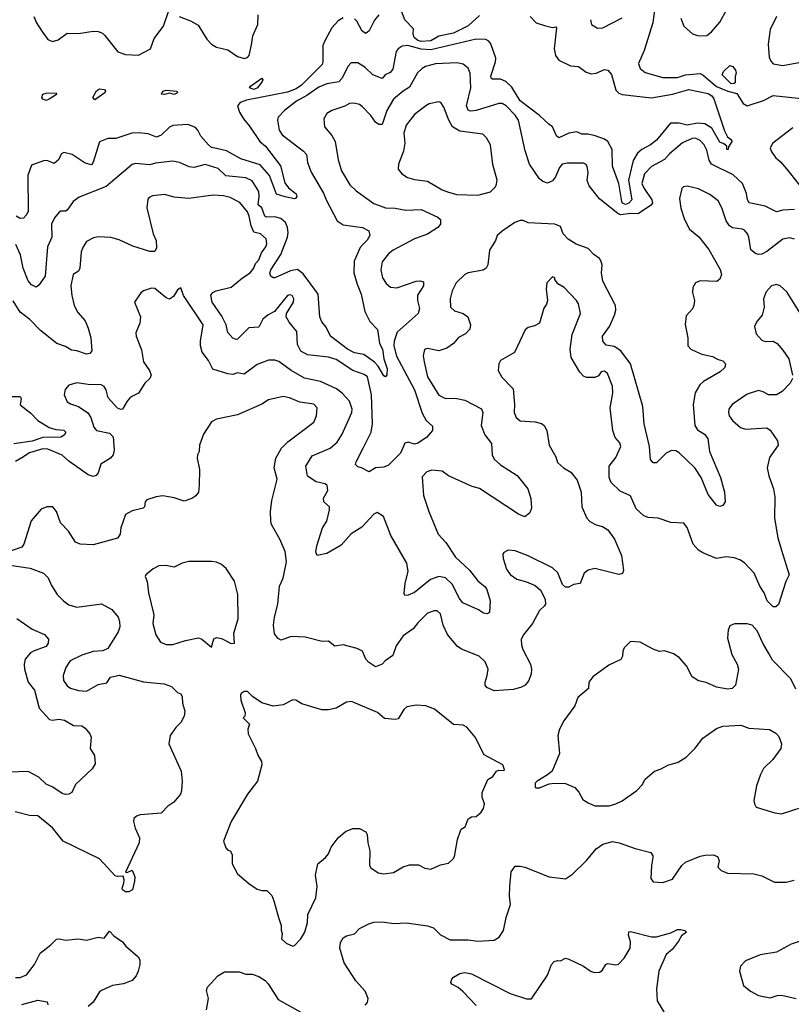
# Model space of a CAD drawing. Extents: x 1839239 to 1929705, y 762242 to 910352.
# Tile 354 of 429: x 1883832 to 1888586, y 869500 to 875565. Entities that reach past the tile are written whole.
import ezdxf

# ---------------------------------------------------------------- set-up
doc = ezdxf.new("R2010")
doc.units = 0

msp = doc.modelspace()

# ---------------------------------------------------------------- linework, layer by layer
at = {"layer": '0CON10XD'}
for points in [[(1887906, 875575), (1887923.3, 875525), (1887977.7, 875477.7), (1888015, 875466), (1888065, 875468), (1888095, 875489.2), (1888145, 875550.6), (1888232.7, 875707.3)], [(1883919.6, 875585), (1883936.2, 875545), (1883969.6, 875495), (1884005, 875442), (1884035, 875430), (1884069.7, 875440.3), (1884125, 875482.9), (1884195, 875479.2), (1884285, 875494.3), (1884315, 875492.9), (1884342.1, 875482.1), (1884357.6, 875467.6), (1884436.8, 875366.8), (1884485, 875351.1), (1884565, 875345.5), (1884638, 875385), (1884661.7, 875448.3), (1884718, 875525), (1884748.8, 875615)], [(1886665, 875590), (1886595, 875526.9), (1886505, 875481.3), (1886415, 875462.6), (1886365, 875435.2), (1886305, 875431.2), (1886285, 875436), (1886263.6, 875455), (1886257, 875475), (1886257.7, 875507.7), (1886205, 875564.5), (1886175, 875643.3)], [(1887747.5, 875655), (1887732.9, 875545), (1887679.6, 875375), (1887645.6, 875295), (1887654.3, 875265), (1887685, 875240.5), (1887795, 875209.2), (1887885, 875209.8), (1887935, 875225.3), (1888024.1, 875234.1), (1888044.1, 875224.1), (1888125, 875153.9), (1888195, 875124.5), (1888250, 875110), (1888288.7, 875048.7), (1888315, 875034.2), (1888415, 875066.5), (1888475, 875098.2), (1888725, 875071.8)], [(1886977.5, 875585), (1887015, 875546.5), (1887065, 875528.8), (1887115, 875516.7), (1887135, 875520), (1887140, 875515), (1887125.6, 875385), (1887133.3, 875345), (1887154.7, 875314.7), (1887225, 875280.9), (1887276, 875276), (1887322.6, 875242.6), (1887352.4, 875232.4), (1887384.4, 875235.6), (1887435, 875258.8), (1887455, 875254), (1887477.6, 875227.6), (1887505, 875131.2), (1887522.8, 875112.8), (1887545, 875103.3), (1887725, 875083.8), (1887855, 875106.8), (1887955, 875134.7), (1888075, 875110.6), (1888097.1, 875095), (1888108, 875078), (1888175, 874880), (1888192.7, 874842.7), (1888217.5, 874825), (1888220, 874815), (1888198.3, 874781.7), (1888197.5, 874765), (1888190, 874765), (1888190, 874785), (1888170.7, 874800.7), (1888145, 874810), (1888097.1, 874897.1), (1888052.9, 874922.9), (1888008.3, 874928.3), (1887944.4, 874914.4), (1887895, 874928.4), (1887842.3, 874927.7), (1887756.3, 874823.7), (1887719.5, 874795), (1887664.4, 874765.6), (1887638.2, 874741.8), (1887612.6, 874697.4), (1887582.9, 874577.1), (1887604.5, 874455), (1887585, 874434.6), (1887565, 874427.5), (1887546.5, 874435), (1887541.8, 874445), (1887524.4, 874555), (1887485, 874663.3), (1887482.7, 874765), (1887455, 874813.8), (1887435, 874828.7), (1887378.8, 874848.8), (1887335, 874859.7), (1887295, 874860), (1887265, 874874.7), (1887216.2, 874865), (1887155, 874838.1), (1887139.1, 874849.1), (1887115, 874904.2), (1887091.7, 874921.7), (1887035, 874974.6), (1886915.8, 875065), (1886865, 875149.2), (1886827.9, 875185), (1886795, 875198.7), (1886745, 875199.5), (1886737.1, 875205), (1886735, 875216.7), (1886763.8, 875305), (1886765, 875327.5), (1886735, 875415.8), (1886722.4, 875432.4), (1886703.6, 875443.6), (1886645, 875443.9), (1886365, 875380), (1886305, 875382.4), (1886224.6, 875405.4), (1886187.8, 875402.2), (1886163.8, 875386.2), (1886151.8, 875368.2), (1886130.5, 875259.5), (1886115, 875240), (1886085, 875225.7), (1886065, 875202.5), (1886007.5, 875225), (1885961.4, 875271.4), (1885915, 875299.4), (1885875, 875298.6), (1885853.3, 875276.7), (1885820, 875205), (1885798.7, 875181.3), (1885725, 875170), (1885675, 875149.4), (1885602.1, 875097.9), (1885537.5, 875062.5), (1885462.9, 875005), (1885425.8, 874965), (1885420.6, 874945), (1885430.6, 874885), (1885448.9, 874855), (1885581.1, 874755), (1885598.5, 874735), (1885605.5, 874685), (1885628.8, 874625), (1885705, 874497.1), (1885720.8, 874455), (1885788.1, 874325), (1885825, 874301.1), (1885945, 874285.6), (1885983.6, 874263.6), (1885989.4, 874235), (1885973.3, 874206.7), (1885947.6, 874182.4), (1885929.2, 874160.8), (1885892.2, 874077.8), (1885891.2, 874005), (1885910.8, 873935), (1885936.4, 873875), (1885958.3, 873768.3), (1885990, 873705), (1886036, 873656), (1886049.5, 873569.5), (1886066.7, 873535), (1886075.5, 873475), (1886096.7, 873415), (1886095, 873376.7), (1886085.6, 873364.4), (1886075, 873372), (1886041.5, 873431.5), (1886017.5, 873455), (1885951.7, 873501.7), (1885895, 873513.8), (1885851.6, 873535), (1885746.5, 873615), (1885721.6, 873671.6), (1885694.5, 873704.5), (1885681.1, 873735), (1885671.5, 873875), (1885625.2, 873935.2), (1885579, 873999), (1885545, 874025.4), (1885501.8, 874018.2), (1885405, 873974), (1885394.2, 873974.2), (1885380, 873985), (1885374.4, 874004.4), (1885378.9, 874025), (1885441.5, 874118.5), (1885483, 874225), (1885487, 874255), (1885482.9, 874285), (1885470.8, 874315), (1885440.6, 874340.6), (1885405, 874350.9), (1885355, 874347.6), (1885342.7, 874355), (1885325.3, 874405), (1885302.1, 874425), (1885308.3, 874475), (1885305, 874507.1), (1885265, 874571.8), (1885225, 874590.8), (1885103.5, 874603.5), (1885055, 874648.2), (1884975, 874672.5), (1884905, 874653.8), (1884877.6, 874657.6), (1884816.7, 874685), (1884775, 874693.5), (1884669.9, 874680.1), (1884635, 874671), (1884545, 874679.2), (1884525, 874673.1), (1884365, 874537.1), (1884198.9, 874471.1), (1884162.5, 874445), (1884125, 874392.5), (1884115, 874385.8), (1884085, 874385.7), (1884075, 874380), (1884047.5, 874345), (1884029.2, 874305), (1884030.9, 874225), (1884004, 874165), (1883988.9, 873985), (1883950.3, 873929.7), (1883935, 873918), (1883905, 873930.8), (1883885, 873956.2), (1883853.9, 874035), (1883836.9, 874116.9), (1883809.3, 874179.3)], [(1885825, 875576.9), (1885795, 875557.1), (1885755, 875515.6), (1885715, 875439.2), (1885700.9, 875405), (1885700.9, 875305), (1885695, 875288.6), (1885568.3, 875161.7), (1885535, 875139.5), (1885481.6, 875118.4), (1885230.3, 875069.7), (1885190, 875055), (1885174.4, 875035), (1885186.7, 874995), (1885210.4, 874955), (1885249, 874909), (1885311.4, 874815), (1885347.8, 874785), (1885438.9, 874665), (1885465, 874560), (1885488.8, 874528.8), (1885535, 874492), (1885540, 874475), (1885534.1, 874465.9), (1885525, 874462), (1885467.1, 874472.9), (1885415, 874490), (1885370.9, 874605), (1885315, 874670.3), (1885195, 874706.8), (1885106.2, 874756.2), (1885045, 874771.8), (1885015, 874778.5), (1884995, 874793.1), (1884947.6, 874847.6), (1884930, 874885), (1884915, 874901.2), (1884868.8, 874918.8), (1884775, 874913.3), (1884755, 874901.9), (1884705, 874854.4), (1884675, 874841.4), (1884625, 874862.7), (1884565, 874868.1), (1884524.3, 874865.7), (1884425, 874832.9), (1884375, 874834), (1884325, 874813.3), (1884285, 874686.7), (1884275, 874670.8), (1884235, 874681.9), (1884155, 874734.4), (1884105, 874746), (1884090.6, 874739.4), (1884069.8, 874700.2), (1884045, 874679.2), (1884005, 874695.7), (1883985, 874697.5), (1883905, 874668), (1883882.7, 874605), (1883885.5, 874385), (1883875, 874362), (1883855, 874342.5), (1883835, 874340.6), (1883811.4, 874355)], [(1884814, 875585), (1884885, 875558), (1884931.7, 875531.7), (1884985.4, 875445.4), (1885014.5, 875414.5), (1885045, 875395.8), (1885115, 875380), (1885175, 875338.9), (1885215, 875326.7), (1885235, 875331.9), (1885246.5, 875345), (1885260.1, 875409.9), (1885269.7, 875465), (1885298.8, 875535), (1885302.6, 875595)], [(1886044.6, 875595), (1886018.8, 875561.2), (1885985, 875496), (1885965, 875480), (1885942.5, 875495), (1885910, 875555), (1885895, 875569.5)], [(1887349.4, 875565), (1887354.3, 875534.3), (1887391.7, 875511.7), (1887425, 875514.4), (1887545, 875575.6)], [(1888495, 875584.4), (1888456.7, 875505), (1888443.2, 875415), (1888450, 875335), (1888459.1, 875309.1), (1888475, 875292.9), (1888535, 875282.9), (1888655, 875305.6), (1888765, 875366.5), (1888825, 875413.8), (1888935, 875478.8), (1889019.5, 875550.5), (1889075, 875570)], [(1888605, 874395.9), (1888535, 874392.2), (1888495, 874381.1), (1888425, 874415.9), (1888327.4, 874437.4), (1888316.6, 874455), (1888311, 874495), (1888285.8, 874555.8), (1888228.6, 874608.6), (1888094.7, 874674.7), (1888079.5, 874699.5), (1888065, 874762), (1888050, 874795), (1888025, 874821.2), (1887995, 874834.5), (1887975, 874832.1), (1887915, 874807.3), (1887835, 874738.5), (1887805.8, 874704.3), (1887725, 874659.6), (1887682.3, 874615), (1887666, 874555), (1887678.7, 874525), (1887727.3, 874455), (1887731.1, 874435), (1887719.6, 874420.4), (1887641.8, 874368.2), (1887595, 874371.4), (1887535, 874362.9), (1887518.6, 874368.6), (1887405, 874462), (1887341.1, 874541.1), (1887328.9, 874575), (1887334.4, 874625), (1887329.1, 874659.1), (1887322.7, 874672.7), (1887305, 874681.4), (1887205, 874681.1), (1887175.5, 874674.5), (1887158.9, 874655), (1887133.3, 874596.7), (1887115, 874571.4), (1887085, 874558.1), (1887055, 874567.8), (1887035, 874584.4), (1886973.8, 874675), (1886946.2, 874756.2), (1886906.1, 874945), (1886885, 874977.5), (1886830.5, 875035), (1886805, 875049.6), (1886785, 875049.6), (1886645, 875005.3), (1886612.4, 875002.4), (1886595, 875008.1), (1886585.4, 875035), (1886610.9, 875145), (1886607.1, 875235), (1886595, 875267.1), (1886565, 875290), (1886525, 875298.8), (1886395, 875293.2), (1886333.5, 875276.5), (1886312.2, 875265), (1886283.3, 875236.8), (1886235, 875148.5), (1886194.5, 875125), (1886135.4, 875075), (1886095.3, 875005), (1886065, 874919.2), (1886045, 874918.5), (1886025, 874933.6), (1885996.8, 874975), (1885945, 875029.1), (1885925, 875041.8), (1885890.6, 875050.6), (1885865, 875049.1), (1885835, 875031.2), (1885754.6, 875005.4), (1885723.7, 874986.3), (1885706, 874955), (1885710.8, 874905), (1885755, 874852.5), (1885776.1, 874815), (1885795, 874702.5), (1885814.7, 874634.7), (1885866.9, 874546.9), (1885905, 874510), (1886015, 874433.1), (1886086.3, 874406.3), (1886145, 874403.9), (1886212.4, 874392.4), (1886305.9, 874395.9), (1886408, 874348), (1886424, 874335), (1886425.7, 874305), (1886409.2, 874285), (1886345, 874242.9), (1886264.3, 874215.7), (1886132.5, 874145), (1886105, 874121.9), (1886065, 874072.5), (1886056.9, 874025), (1886066.9, 873975), (1886089.8, 873939.8), (1886116.4, 873916.4), (1886155, 873912.5), (1886275, 873954.4), (1886296.9, 873956.9), (1886320, 873950), (1886319.4, 873925), (1886283, 873867), (1886282.7, 873835), (1886295.6, 873785), (1886288, 873755), (1886159, 873641), (1886139.8, 873585), (1886138.4, 873555), (1886153.1, 873493.1), (1886265.3, 873285), (1886311.9, 873141.9), (1886336.3, 873096.3), (1886375, 873060.8), (1886376.3, 873035), (1886338.2, 872991.8), (1886285, 872955.9), (1886265, 872950.6), (1886225, 872961.8), (1886205, 872957.1), (1886178.8, 872895), (1886105, 872821.6), (1886075, 872809.3), (1886025.5, 872804.5), (1885985, 872778.8), (1885937.5, 872805), (1885915, 872810.8), (1885901.9, 872825), (1885905, 872841.2), (1885949.1, 872925)], [(1888215, 875170), (1888160, 875225), (1888167.5, 875245), (1888208.3, 875281.7), (1888226.4, 875276.4), (1888243, 875253), (1888246.7, 875235), (1888240, 875215), (1888240, 875175), (1888235, 875172.5), (1888215, 875170)], [(1885275, 875134.8), (1885248, 875145), (1885253.8, 875155), (1885325, 875203.8), (1885330.8, 875195), (1885326.9, 875185), (1885296.7, 875145), (1885275, 875134.8)], [(1884295, 875072), (1884282.9, 875085), (1884305, 875127.5), (1884325, 875138.8), (1884355.5, 875135.5), (1884360.8, 875125), (1884357.1, 875115), (1884295, 875072)], [(1884725, 875103.3), (1884706.7, 875106.7), (1884714.2, 875125), (1884735, 875130), (1884800, 875125), (1884804.2, 875115), (1884785, 875104.7), (1884755, 875112.2), (1884725, 875103.3)], [(1883995, 875067.3), (1883976, 875075), (1883968, 875085), (1883974.4, 875105.6), (1883995, 875113.3), (1884056.7, 875115), (1884058.8, 875105), (1884015, 875074.6), (1883995, 875067.3)], [(1886655, 874484.4), (1886733.3, 874505), (1886763.3, 874535), (1886769.2, 874550.8), (1886773.9, 874576.1), (1886747, 874673), (1886733.1, 874795), (1886707.6, 874837.6), (1886685, 874859.4), (1886545, 874878.1), (1886499.6, 874905), (1886476, 874945), (1886446.4, 875026.4), (1886426.2, 875055), (1886415, 875058.8), (1886355, 875045.6), (1886335, 875034.2), (1886265, 874981.9), (1886214, 874916), (1886199.1, 874865), (1886204.5, 874805), (1886197.3, 874755), (1886166, 874675), (1886163.8, 874645), (1886185.8, 874615.8), (1886222.4, 874592.4), (1886265, 874580.6), (1886345, 874570.5), (1886435, 874517.5), (1886475, 874501.8), (1886525, 874488.2), (1886655, 874484.4)], [(1888595, 874898.8), (1888471.9, 874805), (1888456.9, 874775), (1888462.9, 874755), (1888487.8, 874715), (1888519.4, 874689.4), (1888555.8, 874645.8), (1888636.7, 874545)], [(1888605, 874212.2), (1888575, 874221.1), (1888535, 874213.5), (1888435, 874137.9), (1888405, 874121.5), (1888385, 874117.8), (1888365, 874125.6), (1888337.5, 874147.5), (1888324.4, 874225), (1888316, 874246), (1888297.6, 874267.6), (1888285, 874275.5), (1888223.1, 874283.1), (1888205.7, 874295), (1888184.4, 874325), (1888159.2, 874405), (1888135, 874450), (1888085, 874487.1), (1888015, 874523.3), (1887945, 874538.6), (1887922.5, 874535), (1887912.5, 874525), (1887897, 874463), (1887905, 874403.3), (1887928.9, 874335), (1887959.4, 874275), (1888017.3, 874227.3), (1888078.8, 874148.8), (1888146.9, 874026.9), (1888155.6, 873995), (1888145, 873966.2), (1888126.8, 873953.2), (1888024, 873956), (1887995, 873944.2), (1887980, 873915), (1887976.5, 873885), (1887988.8, 873835), (1887986.4, 873805), (1887976.7, 873783.3), (1887939.1, 873740.9), (1887932.1, 873687.9), (1887949.5, 873605), (1887948.1, 873555), (1887966.2, 873535), (1887998.3, 873521.7)], [(1885949.1, 872925), (1885997.3, 873025), (1886006.7, 873075), (1886000.2, 873255), (1885975, 873364.3), (1885955, 873379.6), (1885884.2, 873404.2), (1885782.6, 873472.6), (1885735, 873485.4), (1885605, 873501.1), (1885565, 873522.9), (1885544.7, 873564.7), (1885540.6, 873645), (1885492, 873702), (1885474.3, 873735), (1885476.9, 873755), (1885520, 873825), (1885521.4, 873845), (1885511.2, 873865), (1885495, 873870.8), (1885482, 873865), (1885402.2, 873767.8), (1885362.4, 873747.6), (1885329.8, 873720.2), (1885305, 873671.9), (1885245, 873666.2), (1885175, 873596.2), (1885165.9, 873594.1), (1885145, 873603.3), (1885115, 873638.8), (1885103.6, 873685), (1885078.8, 873738.8), (1885018.9, 873825), (1885011.1, 873868.9), (1885021.9, 873885), (1885042, 873895), (1885135, 873918.2), (1885205, 873975.8), (1885251.8, 874005), (1885275, 874034.5), (1885286.2, 874063.8), (1885305.2, 874084.8), (1885321.7, 874128.3), (1885348.8, 874165), (1885354.5, 874185), (1885350, 874215), (1885316.4, 874246.4), (1885275, 874256.4), (1885257.7, 874295), (1885246.9, 874355), (1885235, 874380.9), (1885188, 874438), (1885128.9, 874468.9), (1885089.1, 874479.1), (1885025.3, 874484.7), (1884875, 874462.7), (1884785, 874471.8), (1884725, 874487.3), (1884650.6, 874480.6), (1884629.4, 874470.6), (1884621.1, 874458.9), (1884615.5, 874405), (1884654.5, 874245), (1884672.5, 874205), (1884675, 874160), (1884665, 874138), (1884635, 874136.5), (1884529.3, 874169.3), (1884445, 874208.9), (1884395, 874223.5), (1884315, 874226.5), (1884288.2, 874221.8), (1884245, 874198.6), (1884223.3, 874165), (1884211.8, 874135), (1884202.5, 874035), (1884193.9, 874016.1), (1884162, 873995), (1884147.8, 873925), (1884153.6, 873865), (1884168.5, 873805), (1884190.9, 873760.9), (1884235, 873710.8), (1884255.3, 873665), (1884271.2, 873605), (1884276.2, 873525), (1884265, 873509.2), (1884245, 873505.6), (1884184.3, 873525.7), (1884151.2, 873528.8), (1884115, 873550.8), (1884061, 873571), (1883960.2, 873650.2), (1883895, 873718.1), (1883835, 873762.5), (1883792.2, 873832.2)], [(1887998.3, 873521.7), (1888035, 873505.6), (1888101.1, 873491.1), (1888135, 873471.9), (1888164.4, 873464.4), (1888180.8, 873445), (1888177.2, 873422.8), (1888148.1, 873395), (1888045, 873336.1), (1888022.5, 873315), (1887994.2, 873265.8), (1887982.5, 873195), (1887991.3, 873065), (1888008.7, 873038.7), (1888052.4, 873012.4), (1888072.2, 872985), (1888082.9, 872905), (1888150.4, 872745), (1888174, 872655), (1888178.8, 872595), (1888165, 872573.3), (1888145, 872566.7), (1888125, 872573.8), (1888075, 872640.8), (1888031.8, 872745), (1887991.8, 872805), (1887895, 872897.5), (1887875, 872908.9), (1887847.8, 872912.2), (1887814.8, 872895.2), (1887755, 872835.8), (1887735, 872835.8), (1887718.1, 872855), (1887712.1, 872935), (1887680, 873075), (1887672.4, 873182.4), (1887595.2, 873445.2), (1887535, 873526.1), (1887495, 873552), (1887445, 873560), (1887424.4, 873585), (1887423.5, 873615), (1887466.9, 873675), (1887496.9, 873745), (1887504.7, 873775), (1887503.5, 873803.5), (1887424.7, 873955), (1887416.6, 874005), (1887421.8, 874051.8), (1887415.4, 874075.4), (1887403.6, 874093.6), (1887368.7, 874118.7), (1887333.9, 874156.1), (1887261.5, 874181.5), (1887212.4, 874212.4), (1887180, 874245), (1887165, 874290), (1887130, 874305), (1886965, 874313.8), (1886935, 874327.5), (1886915, 874327.5), (1886883.9, 874316.1), (1886805, 874262), (1886775, 874236.2), (1886764.3, 874205), (1886726, 874145), (1886715.7, 874055), (1886705.8, 874035), (1886687.2, 874022.8), (1886595.3, 874004.7), (1886574.3, 873995), (1886521.9, 873945), (1886496.2, 873893.8), (1886484.5, 873845), (1886486.9, 873795), (1886512.1, 873772.1), (1886564.6, 873754.6), (1886594.3, 873734.3), (1886610.6, 873685), (1886605, 873658.8), (1886579.3, 873630.7), (1886535, 873606.5), (1886505, 873571.1), (1886465, 873541.5), (1886415, 873524.5), (1886345, 873538.8), (1886327, 873533), (1886318.6, 873495), (1886325, 873456.7), (1886345.5, 873365), (1886415, 873251.9), (1886455, 873231.9), (1886515, 873234.4), (1886575, 873221.1), (1886677.9, 873167.9), (1886685.5, 873145.5), (1886675.6, 873065), (1886697.7, 873007.7), (1886740, 872955), (1886744.3, 872885), (1886755, 872858.8), (1886795, 872821.9), (1886898.1, 872758.1), (1886962.9, 872675), (1886981.2, 872615), (1886986, 872555), (1886975, 872527.5), (1886945, 872502.5), (1886905, 872519.2), (1886665, 872676.9), (1886619.7, 872690.3), (1886475.2, 872755.2), (1886435, 872783.8), (1886370.7, 872789.3), (1886340.3, 872779.7), (1886311.9, 872748.1), (1886319.3, 872635), (1886352.9, 872535), (1886411.2, 872395), (1886458.2, 872345), (1886518.2, 872255), (1886604.4, 872175), (1886655, 872108), (1886700.7, 872070.7), (1886711.4, 872055), (1886731.4, 871985), (1886726.7, 871913.3), (1886715, 871906), (1886689.1, 871909.1), (1886658.9, 871928.9), (1886562.6, 871972.6), (1886540.9, 872000.9), (1886498.5, 872085), (1886456.6, 872126.6), (1886415, 872135.4), (1886362.7, 872117.3), (1886265, 872036.7), (1886225, 872020), (1886205, 872018.8), (1886201.3, 872031.3), (1886208, 872095), (1886225.9, 872165), (1886216.7, 872216.7), (1886118.3, 872388.3), (1886074.1, 872504.1), (1886035, 872530), (1886015, 872520), (1885940.9, 872439.1), (1885875, 872397.3), (1885812.7, 872327.3), (1885725, 872276), (1885665, 872263.8), (1885657.5, 872285), (1885662.9, 872325), (1885697.8, 872435), (1885724.6, 872475), (1885742.1, 872545), (1885740.6, 872565), (1885707.1, 872595), (1885705, 872616.7), (1885731.2, 872665), (1885727.5, 872695), (1885715, 872705.4), (1885658.7, 872718.7), (1885605, 872754), (1885595.9, 872815), (1885635, 872878.5), (1885744.6, 872925.4), (1885787.4, 872962.6), (1885818.2, 873011.8), (1885879.5, 873145), (1885881.4, 873165), (1885863.9, 873215), (1885818.2, 873265), (1885785, 873290.8), (1885685, 873335.4), (1885587.4, 873357.4), (1885504.8, 873404.8), (1885428.5, 873458.5), (1885405, 873466.9), (1885365, 873468.5), (1885295, 873440.6), (1885215, 873380.7), (1885175, 873390), (1885145, 873380.3), (1885114.1, 873384.1), (1885022.6, 873412.6), (1884995, 873465.8), (1884957.3, 873517.3), (1884946.5, 873555), (1884945.5, 873584.5), (1884963.1, 873685), (1884842.5, 873865), (1884825, 873912.5), (1884805, 873900), (1884779.7, 873860.3), (1884755, 873844.2), (1884735, 873850.8), (1884665, 873908.8), (1884645, 873911.2), (1884595, 873893.8), (1884578.3, 873881.7), (1884540, 873825), (1884576.2, 873735), (1884573.3, 873695), (1884548.8, 873635), (1884550, 873615), (1884582.1, 873532.1), (1884595, 873456.7), (1884632.5, 873405), (1884642.5, 873375), (1884634, 873355), (1884602.5, 873325), (1884565, 873264.2), (1884515, 873240), (1884494, 873215), (1884465, 873166.7), (1884455, 873164), (1884435, 873171.4), (1884377.8, 873235), (1884365, 873285.7), (1884352.2, 873305), (1884335, 873315.4), (1884255, 873316.9), (1884185, 873328), (1884135, 873313.8), (1884112.3, 873287.7), (1884106, 873255), (1884125, 873211.2), (1884145, 873198.8), (1884195, 873183.1), (1884253.2, 873143.2), (1884270, 873115), (1884290, 873055), (1884305, 873034.2), (1884385, 873017.5), (1884407.5, 872995), (1884414.2, 872915), (1884407.5, 872885), (1884392, 872865), (1884332.6, 872827.4), (1884316.8, 872773.2), (1884302.7, 872757.3), (1884285, 872751.4), (1884255, 872762.2), (1884135, 872846.1), (1884095, 872883.3), (1884005, 872920.2), (1883975, 872921.9), (1883893.5, 872896.5), (1883845, 872865.3), (1883807.2, 872842.8)], [(1888593.8, 873355), (1888578.8, 873325), (1888530, 873275), (1888495, 873254), (1888445, 873254.2), (1888412.6, 873272.6), (1888385, 873280), (1888315, 873259.2), (1888221.2, 873195), (1888201.2, 873165), (1888198.8, 873145), (1888203.8, 873125), (1888224.2, 873095), (1888273, 873053), (1888305, 873042), (1888435, 873051.2), (1888455.6, 873035.6), (1888501.7, 872971.7), (1888505.5, 872944.5), (1888452.1, 872867.9), (1888437.5, 872805), (1888447.5, 872755), (1888476, 872675), (1888483.8, 872625), (1888482.5, 872495), (1888503.6, 872373.6), (1888525, 872297.5), (1888573.3, 872145), (1888552, 872105), (1888507, 871963), (1888491.7, 871948.3), (1888475, 871948), (1888437.1, 871985), (1888418.1, 872035), (1888391.5, 872075), (1888356.5, 872155), (1888298.6, 872218.6), (1888268.6, 872238.6), (1888235, 872250.4), (1888185, 872255.8), (1888125, 872246.2), (1888041, 872281), (1888015, 872298.1), (1887981.6, 872335), (1887945, 872436.7), (1887925, 872463.3), (1887845, 872468), (1887765, 872494.2), (1887705, 872498.1), (1887677.8, 872507.8), (1887631.1, 872551.1), (1887595, 872632.5), (1887530.9, 872660.9), (1887476, 872715), (1887464.3, 872745), (1887463.8, 872815), (1887505, 872867.5), (1887535.8, 872935), (1887528.8, 872958.8), (1887500.5, 872990.5), (1887486, 873035), (1887470, 873175), (1887486.7, 873265), (1887485, 873306.7), (1887454, 873385), (1887435, 873400), (1887415, 873396), (1887398.5, 873371.5), (1887375, 873361.4), (1887325, 873361.2), (1887305, 873370), (1887283, 873393), (1887230, 873485), (1887223.3, 873535), (1887235.6, 873625), (1887288, 873755), (1887276, 873815), (1887263.3, 873835), (1887186.7, 873915), (1887147, 873937), (1887130, 873965), (1887130, 873975), (1887115, 873980), (1887080, 873945), (1887076.2, 873905), (1887083.8, 873835), (1887077.7, 873812.3), (1887061.7, 873788.3), (1887034.1, 873695.9), (1887005, 873678.8), (1886965, 873668), (1886945.8, 873654.2), (1886880, 873515), (1886793.8, 873465), (1886784.2, 873445), (1886780.8, 873405), (1886803, 873363), (1886872, 873292), (1886881.1, 873195), (1886878.6, 873145), (1886890.8, 873115), (1886915, 873094.3), (1887008.7, 873088.7), (1887046.8, 873076.8), (1887064.4, 873064.4), (1887079.2, 873035), (1887093.8, 872945), (1887135, 872872.5), (1887145, 872837.5), (1887182.5, 872805), (1887228.3, 872778.3), (1887267.9, 872727.9), (1887290.8, 872655), (1887296.2, 872565), (1887326.7, 872495), (1887345, 872473.8), (1887385, 872453.8), (1887423.3, 872443.3), (1887455, 872423.3), (1887496, 872365), (1887540.8, 872265), (1887553.3, 872175), (1887545.9, 872154.1), (1887523.6, 872146.4), (1887375, 872184.2), (1887335, 872173.8), (1887310, 872155), (1887285, 872092.5), (1887245, 872086.7), (1887215, 872070), (1887195, 872070), (1887176.2, 872086.2), (1887148.3, 872158.3), (1887115, 872189.2), (1886965, 872261.9), (1886885, 872292.9), (1886842.3, 872297.7), (1886815, 872283.3), (1886808.3, 872271.7), (1886810.8, 872245), (1886831.1, 872181.1), (1886855, 872147.5), (1886895, 872118.6), (1886955, 872102.5), (1887008.8, 872078.8), (1887040.7, 872050.7), (1887068.8, 871995), (1887071.2, 871965), (1887066.7, 871955), (1887034.2, 871925.8), (1886992, 871845), (1886935, 871774), (1886922.9, 871747.1), (1886923.3, 871715), (1886932.2, 871685), (1886978.6, 871595), (1886985.6, 871565), (1886984.4, 871535), (1886969.4, 871495), (1886946.9, 871465), (1886925, 871452.5), (1886875, 871438.7), (1886755, 871431.8), (1886711.1, 871451.1), (1886700.8, 871465), (1886699.2, 871485), (1886712.9, 871525), (1886718.1, 871565), (1886699.7, 871609.7), (1886663.3, 871645), (1886555, 871687.1), (1886526.8, 871706.8), (1886467.3, 871777.3), (1886440.4, 871835), (1886424.6, 871904.6), (1886405, 871923.1), (1886385, 871924.4), (1886345, 871908.6), (1886285, 871850), (1886256.9, 871813.1), (1886195, 871770), (1886152.3, 871707.7), (1886131.3, 871648.7), (1886083.8, 871615), (1886065.6, 871594.4), (1886025, 871578), (1885981.7, 871608.3), (1885965.5, 871625.5), (1885943.8, 871675), (1885912.3, 871692.3), (1885825, 871713.3), (1885775, 871706.7), (1885735, 871736.7), (1885695, 871733.8), (1885591.7, 871761.7), (1885505, 871765.7), (1885443.9, 871743.9), (1885425, 871753.3), (1885402.8, 871782.8), (1885395.5, 871835), (1885401.5, 871885), (1885422, 871965), (1885432.5, 872075), (1885456.2, 872125), (1885476.7, 872225), (1885468.3, 872288.3), (1885434.2, 872365), (1885383.8, 872455), (1885380, 872475), (1885378, 872535), (1885386.8, 872603.2), (1885419.2, 872735), (1885400, 872805), (1885410.6, 872865), (1885445.6, 872925), (1885485, 872964.4), (1885644.3, 873085), (1885661.5, 873125), (1885665.6, 873175), (1885645, 873196.4), (1885559.3, 873209.3), (1885495, 873235.5), (1885455, 873243.3), (1885365, 873222.5), (1885324.1, 873195.9), (1885175, 873130.8), (1885045, 873103.8), (1885015, 873087.5), (1884965, 873012.5), (1884940, 872945), (1884937.5, 872905), (1884927.5, 872885), (1884926.7, 872865), (1884941.2, 872795), (1884938.8, 872695), (1884933.3, 872655), (1884917.7, 872632.3), (1884893.9, 872616.1), (1884845, 872600), (1884785, 872620), (1884715, 872632), (1884674.1, 872625.9)], [(1888662, 873725), (1888557.9, 873887.9), (1888517.5, 873925), (1888495, 873933.8), (1888465, 873926), (1888431.2, 873888.8), (1888414, 873845), (1888418.8, 873795), (1888406.2, 873745), (1888373.8, 873705), (1888360, 873675), (1888369.3, 873629.3), (1888405, 873590), (1888425, 873582), (1888475, 873584), (1888499.7, 873569.7), (1888535, 873530), (1888571.2, 873475), (1888594, 873375)], [(1883775, 873243.5), (1883835, 873244.2), (1883842.1, 873232.1), (1883835, 873192.9), (1883901.3, 873141.3), (1883943.8, 873095), (1884015, 873052.1), (1884055, 873040.3), (1884105, 873036.7), (1884117.1, 873025), (1884105.8, 873005), (1884085, 872992.5), (1883975, 872990.6), (1883910.3, 872969.7), (1883797.3, 872952.7)], [(1884674.1, 872625.9), (1884615, 872606.7), (1884606.2, 872595), (1884602, 872565), (1884593.3, 872555), (1884525, 872540.5), (1884485, 872516.9), (1884456.5, 872435), (1884452.2, 872395), (1884435, 872371.9), (1884285, 872330), (1884205, 872334.2), (1884175.8, 872345.8), (1884133.8, 872415), (1884083.8, 872465), (1884058.8, 872535), (1884037.5, 872565), (1884000, 872565), (1883965, 872550), (1883902.6, 872477.4), (1883858, 872335), (1883845, 872316.7), (1883727.5, 872275)], [(1885015, 871700), (1885029.3, 871750.7), (1885045, 871760), (1885075, 871753.3), (1885135, 871723.3), (1885156.4, 871723.6), (1885151.2, 871785), (1885178, 871875), (1885176.7, 872025), (1885155.4, 872105.4), (1885104.4, 872185), (1885075, 872210), (1885045, 872222.5), (1885015, 872227.8), (1884875, 872228.1), (1884832.7, 872217.3), (1884785, 872193.3), (1884732.7, 872202.7), (1884689.7, 872200.3), (1884655, 872183.1), (1884608.8, 872145), (1884606.2, 872135), (1884617.1, 872105), (1884625.8, 872035), (1884658.9, 871898.9), (1884652.3, 871845), (1884671.4, 871775), (1884700.3, 871730.3), (1884735, 871715.8), (1884775, 871715.6), (1884855, 871740), (1884935, 871756.9), (1884955, 871748.9), (1885015, 871700)], [(1883772.5, 872205), (1883896.8, 872186.8), (1883980, 872155), (1884007, 872127), (1884028.8, 872078.8), (1884063.8, 872025), (1884102, 871985), (1884135, 871961.1), (1884185, 871946.9), (1884337.4, 871967.4), (1884401.1, 871931.1), (1884440, 871885), (1884447.6, 871857.6), (1884448.9, 871825), (1884439.4, 871795), (1884375, 871691.9), (1884345, 871676.5), (1884285, 871672.2), (1884215, 871651.5), (1884144.4, 871615), (1884117.5, 871575), (1884100, 871525), (1884102.5, 871495), (1884125, 871461.1), (1884145, 871447.8), (1884195, 871432.2), (1884245, 871428.1), (1884315, 871469.2), (1884369.2, 871480.8), (1884392.5, 871515), (1884445, 871527.5), (1884595, 871486.7), (1884677.9, 871477.9), (1884723, 871473), (1884768.3, 871458.3), (1884805, 871420), (1884825, 871412.5), (1884834.1, 871394.1), (1884835.8, 871355), (1884850.6, 871305), (1884846.2, 871273.8), (1884824.3, 871235), (1884794.2, 871205), (1884760, 871155), (1884750.8, 871105), (1884826.8, 870936.8), (1884834.2, 870875), (1884830, 870815), (1884823.3, 870795), (1884781.2, 870745), (1884745, 870720), (1884705, 870676.7), (1884573.9, 870666.1), (1884551.7, 870658.3), (1884536.7, 870645), (1884534, 870625), (1884544.2, 870585), (1884570.8, 870525), (1884569.4, 870495), (1884483.8, 870313.8), (1884495, 870312), (1884525.9, 870325.9), (1884541.9, 870285), (1884540.8, 870259.2), (1884527.5, 870205), (1884505, 870192.5), (1884483.6, 870193.6), (1884466.7, 870205), (1884464, 870215), (1884474.4, 870245.6), (1884477, 870267), (1884470, 870290), (1884435, 870286.9), (1884421.7, 870291.7), (1884325, 870395.8), (1884100, 870505), (1884035, 870587.5), (1883945, 870660), (1883892.1, 870662.1), (1883805, 870685.7)], [(1883815, 871875.5), (1883910.2, 871810.2), (1883985, 871778.1), (1884009.5, 871749.5), (1884008, 871725), (1883995, 871702.9), (1883921.7, 871678.2), (1883899.4, 871665), (1883865.7, 871625), (1883860, 871595), (1883862.9, 871565), (1883884.3, 871485), (1883924.3, 871435), (1883953.1, 871325), (1884016.2, 871255), (1884035, 871251.1), (1884073.4, 871256.6), (1884109.4, 871249.4), (1884165, 871217.3), (1884215, 871215.6), (1884235, 871200), (1884264.4, 871165), (1884271.9, 871145), (1884267.1, 871075), (1884293.2, 871033.2), (1884298.3, 870981.7), (1884279.5, 870950.5), (1884175.7, 870854.3), (1884153.8, 870805), (1884135.8, 870794.2), (1884115, 870792), (1884095, 870798), (1884037.3, 870837.3), (1883996.3, 870856.3), (1883949.8, 870899.8), (1883885, 870934.3), (1883765, 870930)], [(1888615, 871442), (1888583.1, 871505), (1888470.4, 871620.4), (1888448.3, 871661.7), (1888410, 871725), (1888375, 871801.2), (1888345.5, 871835.5), (1888314.2, 871844.2), (1888236.1, 871843.9), (1888208.3, 871831.7), (1888196.7, 871805), (1888194, 871755), (1888218.8, 871655), (1888253.3, 871595), (1888260, 871565), (1888243.3, 871465), (1888222.5, 871445), (1888195, 871440.8), (1888125, 871453.8), (1888061.7, 871481.7), (1888015, 871492.5), (1887975, 871517.5), (1887940, 871585), (1887895.7, 871635.7), (1887859.5, 871659.5), (1887805, 871676.7), (1887775, 871673.8), (1887735, 871686.7), (1887655, 871731.2), (1887596.2, 871733.8), (1887557.5, 871695), (1887547.5, 871675), (1887546.7, 871645), (1887535.9, 871624.1), (1887461.7, 871588.3), (1887363.2, 871516.8), (1887338.8, 871485), (1887336.7, 871445), (1887270.7, 871389.3), (1887252.1, 871337.9), (1887185, 871246.7), (1887158.6, 871195), (1887147.1, 871155), (1887157.5, 871045), (1887113.6, 870936.4), (1887085, 870912.5), (1887020, 870875), (1887008.3, 870861.7), (1887008.3, 870838.3), (1887015, 870832.5), (1887035, 870832.5), (1887095, 870857.5), (1887125, 870862.5), (1887195, 870860), (1887252.5, 870835), (1887277.3, 870807.3), (1887302.3, 870762.3), (1887335, 870740), (1887375, 870723.3), (1887465, 870722.9), (1887505, 870734.2), (1887545, 870754.2), (1887633.9, 870816.1), (1887667.3, 870852.7), (1887685, 870887.5), (1887743.9, 870936.1), (1887785, 870950), (1887825, 870972.5), (1887889.5, 870990.5), (1887938.8, 871021.2), (1887993, 871077), (1888040.3, 871139.7), (1888125, 871198), (1888165, 871212.5), (1888275, 871220), (1888325, 871200), (1888452.3, 871192.3), (1888490.7, 871170.7), (1888509.5, 871149.5), (1888526, 871105), (1888521.2, 871075), (1888472, 871008), (1888415, 870952), (1888395.6, 870915), (1888371.5, 870845), (1888356, 870756), (1888358.8, 870735), (1888370, 870715), (1888485, 870678.8), (1888525, 870673.3), (1888652.5, 870715)], [(1885515, 869857.5), (1885525, 869862.5), (1885565, 869903.3), (1885588.8, 869945), (1885605.9, 870004.1), (1885607.7, 870052.3), (1885656.2, 870155), (1885666, 870225), (1885654, 870295), (1885670, 870365), (1885716.7, 870405), (1885735, 870427.5), (1885751.7, 870468.3), (1885794.4, 870525.6), (1885840, 870565), (1885885, 870583.8), (1885925, 870583.3), (1885965, 870562.5), (1885973.3, 870545), (1885976.7, 870495), (1885990, 870445), (1885986.7, 870355), (1885995, 870340), (1886040.3, 870310.3), (1886075, 870304), (1886135, 870311.2), (1886195, 870346.2), (1886235, 870358.8), (1886289.3, 870359.3), (1886327.7, 870337.7), (1886365, 870332), (1886425, 870358), (1886475, 870368.8), (1886503.3, 870395), (1886510.5, 870409.5), (1886528.8, 870515), (1886547.5, 870567.5), (1886552.3, 870577.7), (1886576.1, 870593.9), (1886595, 870643.3), (1886615, 870653.8), (1886645, 870656.7), (1886675, 870682.5), (1886690, 870705), (1886696, 870735), (1886682, 870775), (1886681.2, 870805), (1886717.5, 870885), (1886746.4, 870903.6), (1886770, 870935), (1886785, 870942.5), (1886815, 870940), (1886820, 870945), (1886810, 870975), (1886695, 871036.7), (1886638.8, 871145), (1886587.3, 871207.3), (1886565, 871218.8), (1886504.3, 871224.3), (1886388, 871318), (1886335, 871339.1), (1886275, 871342), (1886217.6, 871332.4), (1886198.9, 871315), (1886165, 871258.8), (1886145, 871253.8), (1886080.5, 871260.5), (1886037, 871297), (1885875.9, 871365.9), (1885845, 871361.2), (1885782.5, 871325), (1885735, 871314.3), (1885694.3, 871314.3), (1885571.7, 871351.7), (1885533.9, 871373.9), (1885516.1, 871376.1), (1885455.6, 871344.4), (1885395, 871335.8), (1885325, 871356.2), (1885265.9, 871395.9), (1885235, 871427.5), (1885215, 871427.5), (1885197.5, 871415), (1885192.5, 871405), (1885193.9, 871373.9), (1885222.5, 871295), (1885220, 871275), (1885210, 871265), (1885247.5, 871225), (1885237.5, 871195), (1885240, 871165), (1885286.2, 871075), (1885298.8, 871035), (1885321.2, 870995), (1885323.8, 870975), (1885297.5, 870875), (1885235.9, 870794.1), (1885136, 870625), (1885087.5, 870505), (1885103, 870463), (1885115, 870450), (1885130, 870445), (1885141.7, 870421.7), (1885142.5, 870365), (1885173.9, 870303.9), (1885243.6, 870243.6), (1885295, 870210), (1885325, 870200), (1885355, 870200), (1885368.3, 870188.3), (1885385, 870170), (1885397.3, 870137.3), (1885426, 870035), (1885443.3, 869985), (1885443, 869957), (1885450, 869935), (1885445, 869902.5), (1885475, 869876.7), (1885515, 869857.5)], [(1885960, 869495), (1885975, 869510), (1885980, 869535), (1885960.7, 869580.7), (1885904.4, 869644.4), (1885832, 869755), (1885805.7, 869845), (1885808.8, 869881.2), (1885825, 869910), (1885845, 869922), (1885895.9, 869934.1), (1885925, 869966.7), (1885982.5, 869995), (1886015, 870005.8), (1886065, 870007.5), (1886137.7, 869997.7), (1886215, 870000.8), (1886345, 869982.9), (1886381.2, 869971.2), (1886425, 869928.8), (1886485, 869897.1), (1886595, 869897.8), (1886655, 869889.4), (1886755, 869895.8), (1886786.6, 869913.4), (1886814, 869955), (1886830, 870035), (1886855.9, 870114.1), (1886849.2, 870165), (1886853.1, 870226.9), (1886860, 870315), (1886885, 870350), (1886915, 870351.2), (1886944.1, 870344.1), (1887095, 870286), (1887195, 870273.3), (1887238.3, 870301.7), (1887323.8, 870386.2), (1887385, 870457.8), (1887425, 870486.7), (1887485, 870501.9), (1887525.5, 870495.5), (1887625, 870460), (1887720, 870435), (1887733.8, 870415), (1887734, 870405), (1887724.2, 870355.8), (1887720, 870275), (1887735, 870254), (1887795, 870250.6), (1887855, 870270.8), (1887912.5, 870355), (1887933.8, 870375), (1888025, 870413.1), (1888055, 870418.6), (1888105, 870420), (1888130.5, 870410.5), (1888141.2, 870385), (1888133.8, 870343.8), (1888155, 870323.3), (1888193.3, 870306.7), (1888355, 870304.2), (1888405, 870291.4), (1888481.7, 870251.7), (1888555, 870253.1), (1888604.5, 870265.5)], [(1883805.7, 869665.7), (1883835, 869664.5), (1883875, 869681.4), (1883924, 869745), (1883959.2, 869815), (1884025, 869867.1), (1884058.3, 869901.7), (1884075, 869904.2), (1884115, 869895.7), (1884194.1, 869904.1), (1884245, 869894.3), (1884315, 869912.9), (1884353.6, 869906.4), (1884385, 869950), (1884412.1, 869922.1), (1884466, 869885), (1884487.3, 869857.3), (1884561.7, 869791.7), (1884572.9, 869772.9), (1884572.5, 869745), (1884561.4, 869705), (1884549.2, 869675), (1884525, 869645.7), (1884472.5, 869625), (1884405, 869615.7), (1884335.8, 869584.2), (1884325, 869576.2), (1884286, 869514), (1884255, 869485.7)], [(1886645, 869493.3), (1886565, 869576.2), (1886533, 869603), (1886495, 869624), (1886488, 869635), (1886494.3, 869655), (1886505, 869666.2), (1886545, 869690), (1886573.9, 869696.1), (1886615, 869688.6), (1886855, 869567.1), (1886955, 869534), (1886985, 869533.3), (1887085, 869680), (1887108.8, 869745), (1887126.1, 869763.9), (1887145, 869770), (1887165, 869766.7), (1887195, 869783.3), (1887215, 869778.8), (1887305, 869733.8), (1887352.3, 869702.3), (1887375, 869696), (1887405, 869698), (1887421.7, 869708.3), (1887444.3, 869745.7), (1887455, 869752), (1887505, 869743.1), (1887522.1, 869747.9), (1887555.5, 869784.5), (1887592.9, 869845), (1887595.7, 869885.7), (1887582.5, 869925), (1887585, 869946.7), (1887595, 869948.8), (1887725, 869916.2), (1887755, 869916.2), (1887845, 869940), (1887885, 869960), (1887905, 869961.2), (1887930, 869955), (1887940, 869945), (1887909.1, 869920.9), (1887890.9, 869889.1), (1887855, 869839.2), (1887814.3, 869805.7), (1887770.5, 869705), (1887755.6, 869595), (1887760.3, 869520.3), (1887815, 869428)], [(1888640.3, 869889.7), (1888585, 869870.8), (1888495, 869820.8), (1888395, 869804.3), (1888305, 869768), (1888273.3, 869735), (1888266.7, 869705), (1888292.5, 869615), (1888335, 869580), (1888385, 869553.3), (1888455, 869540), (1888500, 869555), (1888525, 869556), (1888616.4, 869536.4)], [(1884983.6, 869466.4), (1884996.2, 869535), (1884983.8, 869585), (1884988.8, 869605), (1885054.1, 869675.9), (1885095, 869700), (1885185, 869700), (1885225, 869686.2), (1885265, 869686), (1885305, 869672), (1885345, 869645.7), (1885362.9, 869625), (1885425, 869529.2), (1885565, 869452.5)], [(1883845, 869498.9), (1883945, 869525.8), (1884001.2, 869515), (1884005.7, 869495.7)]]:
    msp.add_lwpolyline(points, dxfattribs=at)

doc.saveas('drawing.dxf')
